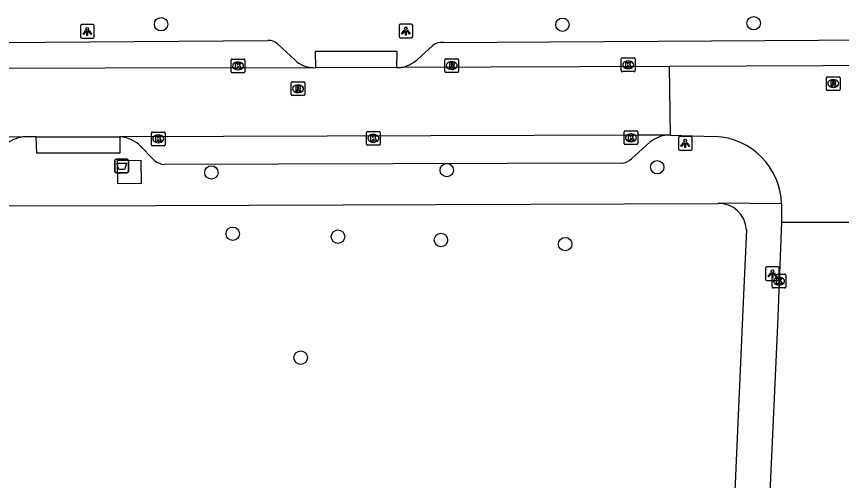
# Model space of a CAD drawing. Extents: x 160732 to 162105, y 387428 to 388479.
# Drawn here: x 161500.6 to 161560.7, y 388052 to 388085.8 of the extents above; entities that cross this region are included whole.
import ezdxf

# ---------------------------------------------------------------- set-up
doc = ezdxf.new("R2010")
doc.units = 0
for name, color, linetype in [('IMGEO_Afval_apart_plaats', 7, 'Continuous'), ('IMGEO_Boom', 7, 'Continuous'), ('IMGEO_Kolk', 7, 'Continuous'), ('IMGEO_Lichtpunt', 7, 'Continuous'), ('IMGEO_Rijbaan_lokaal_open', 7, 'Continuous'), ('IMGEO_Rioolput', 7, 'Continuous'), ('IMGEO_Voetpad_gesloten', 7, 'Continuous'), ('IMGEO_Voetpad_open', 7, 'Continuous')]:
    doc.layers.add(name, color=color, linetype=linetype)

msp = doc.modelspace()

# ---------------------------------------------------------------- linework, layer by layer
at = {"layer": 'IMGEO_Afval_apart_plaats'}
for p, q in [((161507.87, 388075.45), (161508.66, 388075.45)), ((161508.66, 388075.45), (161507.87, 388075.45)), ((161507.77, 388074.55), (161507.77, 388075.35)), ((161507.77, 388075.35), (161507.77, 388074.55)), ((161508.76, 388075.35), (161508.76, 388074.55)), ((161508.76, 388074.55), (161508.76, 388075.35)), ((161508.66, 388074.45), (161507.87, 388074.45)), ((161507.87, 388074.45), (161508.66, 388074.45))]:
    msp.add_line(p, q, dxfattribs=at)
msp.add_lwpolyline([(161507.913, 388075.164), (161508.617, 388075.164), (161508.468, 388074.694), (161508.062, 388074.694), (161507.913, 388075.164)], dxfattribs=at)
for centre, start, end in [((161507.87, 388075.35), 90, 180), ((161507.87, 388075.35), 90, 180), ((161508.66, 388075.35), 0, 90), ((161508.66, 388075.35), 360, 90), ((161507.87, 388074.55), 180, 270), ((161507.87, 388074.55), 180, 270), ((161508.66, 388074.55), 270, 0), ((161508.66, 388074.55), 270, 0)]:
    msp.add_arc(centre, 0.1, start, end, dxfattribs=at)
at = {"layer": 'IMGEO_Boom'}
for centre in [(161511.14, 388085.276), (161540.371, 388085.241), (161554.301, 388085.35), (161514.805, 388074.48), (161531.947, 388074.652), (161547.274, 388074.863), (161516.359, 388070.019), (161524.023, 388069.808), (161531.524, 388069.562), (161540.571, 388069.265), (161521.309, 388060.991)]:
    msp.add_circle(centre, 0.489, dxfattribs=at)
at = {"layer": 'IMGEO_Kolk'}
for p, q in [((161516.246, 388081.816), (161516.246, 388082.668)), ((161516.321, 388082.742), (161517.173, 388082.742)), ((161517.247, 388082.668), (161517.247, 388081.816)), ((161544.66, 388081.896), (161544.66, 388082.748)), ((161544.735, 388082.822), (161545.587, 388082.822)), ((161545.661, 388082.748), (161545.661, 388081.896)), ((161516.734, 388082.522), (161516.759, 388082.522)), ((161545.171, 388082.042), (161545.146, 388082.042)), ((161545.148, 388082.602), (161545.173, 388082.602)), ((161517.173, 388081.742), (161516.321, 388081.742)), ((161516.757, 388081.962), (161516.732, 388081.962)), ((161545.587, 388081.822), (161544.735, 388081.822)), ((161510.432, 388076.5), (161510.432, 388077.352)), ((161510.507, 388077.426), (161511.359, 388077.426)), ((161511.433, 388077.352), (161511.433, 388076.5)), ((161526.105, 388076.541), (161526.105, 388077.393)), ((161526.18, 388077.467), (161527.032, 388077.467)), ((161526.593, 388077.247), (161526.618, 388077.247)), ((161527.106, 388077.393), (161527.106, 388076.541)), ((161544.859, 388076.582), (161544.859, 388077.434)), ((161544.934, 388077.508), (161545.786, 388077.508)), ((161545.347, 388077.288), (161545.372, 388077.288)), ((161545.86, 388077.434), (161545.86, 388076.582)), ((161510.943, 388076.646), (161510.918, 388076.646)), ((161510.92, 388077.206), (161510.945, 388077.206)), ((161526.616, 388076.687), (161526.591, 388076.687)), ((161545.37, 388076.728), (161545.345, 388076.728)), ((161511.359, 388076.426), (161510.507, 388076.426)), ((161527.032, 388076.467), (161526.18, 388076.467)), ((161545.786, 388076.508), (161544.934, 388076.508)), ((161555.724, 388067.069), (161556.576, 388067.069)), ((161555.649, 388066.143), (161555.649, 388066.995)), ((161556.137, 388066.849), (161556.162, 388066.849)), ((161556.65, 388066.995), (161556.65, 388066.143)), ((161556.576, 388066.069), (161555.724, 388066.069)), ((161556.16, 388066.289), (161556.135, 388066.289))]:
    msp.add_line(p, q, dxfattribs=at)
for points in [[(161516.246, 388081.816), (161516.246, 388082.668)], [(161516.321, 388082.742), (161517.173, 388082.742)], [(161517.247, 388082.668), (161517.247, 388081.816)], [(161544.66, 388081.896), (161544.66, 388082.748)], [(161544.735, 388082.822), (161545.587, 388082.822)], [(161545.661, 388082.748), (161545.661, 388081.896)], [(161516.567, 388082.442), (161516.69, 388082.442), (161516.69, 388082.291), (161516.82, 388082.442), (161516.984, 388082.442), (161516.838, 388082.291), (161516.991, 388082.042), (161516.839, 388082.042), (161516.754, 388082.206), (161516.69, 388082.139), (161516.69, 388082.042), (161516.567, 388082.042), (161516.567, 388082.442)], [(161544.981, 388082.522), (161545.104, 388082.522), (161545.104, 388082.371), (161545.234, 388082.522), (161545.398, 388082.522), (161545.252, 388082.371), (161545.405, 388082.122), (161545.253, 388082.122), (161545.168, 388082.286), (161545.104, 388082.219), (161545.104, 388082.122), (161544.981, 388082.122), (161544.981, 388082.522)], [(161517.173, 388081.742), (161516.321, 388081.742)], [(161545.587, 388081.822), (161544.735, 388081.822)], [(161510.432, 388076.5), (161510.432, 388077.352)], [(161510.507, 388077.426), (161511.359, 388077.426)], [(161511.433, 388077.352), (161511.433, 388076.5)], [(161526.105, 388076.541), (161526.105, 388077.393)], [(161526.18, 388077.467), (161527.032, 388077.467)], [(161527.106, 388077.393), (161527.106, 388076.541)], [(161544.859, 388076.582), (161544.859, 388077.434)], [(161544.934, 388077.508), (161545.786, 388077.508)], [(161545.86, 388077.434), (161545.86, 388076.582)], [(161510.753, 388077.126), (161510.876, 388077.126), (161510.876, 388076.975), (161511.006, 388077.126), (161511.17, 388077.126), (161511.024, 388076.975), (161511.177, 388076.726), (161511.025, 388076.726), (161510.94, 388076.89), (161510.876, 388076.823), (161510.876, 388076.726), (161510.753, 388076.726), (161510.753, 388077.126)], [(161526.426, 388077.167), (161526.549, 388077.167), (161526.549, 388077.016), (161526.679, 388077.167), (161526.843, 388077.167), (161526.697, 388077.016), (161526.85, 388076.767), (161526.698, 388076.767), (161526.613, 388076.931), (161526.549, 388076.864), (161526.549, 388076.767), (161526.426, 388076.767), (161526.426, 388077.167)], [(161545.18, 388077.208), (161545.303, 388077.208), (161545.303, 388077.057), (161545.433, 388077.208), (161545.597, 388077.208), (161545.451, 388077.057), (161545.604, 388076.808), (161545.452, 388076.808), (161545.367, 388076.972), (161545.303, 388076.905), (161545.303, 388076.808), (161545.18, 388076.808), (161545.18, 388077.208)], [(161511.359, 388076.426), (161510.507, 388076.426)], [(161527.032, 388076.467), (161526.18, 388076.467)], [(161545.786, 388076.508), (161544.934, 388076.508)], [(161555.724, 388067.069), (161556.576, 388067.069)], [(161555.649, 388066.143), (161555.649, 388066.995)], [(161555.97, 388066.769), (161556.093, 388066.769), (161556.093, 388066.618), (161556.223, 388066.769), (161556.387, 388066.769), (161556.241, 388066.618), (161556.394, 388066.369), (161556.242, 388066.369), (161556.157, 388066.533), (161556.093, 388066.466), (161556.093, 388066.369), (161555.97, 388066.369), (161555.97, 388066.769)], [(161556.65, 388066.995), (161556.65, 388066.143)], [(161556.576, 388066.069), (161555.724, 388066.069)]]:
    msp.add_lwpolyline(points, dxfattribs=at)
for centre, start, end in [((161516.323, 388082.666), 91.55205, 178.44795), ((161516.323, 388082.666), 91.55205, 178.44795), ((161517.171, 388082.666), 1.55205, 88.44795), ((161517.171, 388082.666), 1.55205, 88.44795), ((161544.737, 388082.746), 91.55205, 178.44795), ((161544.737, 388082.746), 91.55205, 178.44795), ((161545.585, 388082.746), 1.55205, 88.44795), ((161545.585, 388082.746), 1.55205, 88.44795), ((161516.323, 388081.818), 181.55205, 268.44795), ((161516.323, 388081.818), 181.55205, 268.44795), ((161517.171, 388081.818), 271.55205, 358.44795), ((161517.171, 388081.818), 271.55205, 358.44795), ((161544.737, 388081.898), 181.55205, 268.44795), ((161544.737, 388081.898), 181.55205, 268.44795), ((161545.585, 388081.898), 271.55205, 358.44795), ((161545.585, 388081.898), 271.55205, 358.44795), ((161510.509, 388077.35), 91.55205, 178.44795), ((161510.509, 388077.35), 91.55205, 178.44795), ((161511.357, 388077.35), 1.55205, 88.44795), ((161511.357, 388077.35), 1.55205, 88.44795), ((161526.182, 388077.391), 91.55205, 178.44795), ((161526.182, 388077.391), 91.55205, 178.44795), ((161527.03, 388077.391), 1.55205, 88.44795), ((161527.03, 388077.391), 1.55205, 88.44795), ((161544.936, 388077.432), 91.55205, 178.44795), ((161544.936, 388077.432), 91.55205, 178.44795), ((161545.784, 388077.432), 1.55205, 88.44795), ((161545.784, 388077.432), 1.55205, 88.44795), ((161510.509, 388076.502), 181.55205, 268.44795), ((161510.509, 388076.502), 181.55205, 268.44795), ((161511.357, 388076.502), 271.55205, 358.44795), ((161511.357, 388076.502), 271.55205, 358.44795), ((161526.182, 388076.543), 181.55205, 268.44795), ((161526.182, 388076.543), 181.55205, 268.44795), ((161527.03, 388076.543), 271.55205, 358.44795), ((161527.03, 388076.543), 271.55205, 358.44795), ((161544.936, 388076.584), 181.55205, 268.44795), ((161544.936, 388076.584), 181.55205, 268.44795), ((161545.784, 388076.584), 271.55205, 358.44795), ((161545.784, 388076.584), 271.55205, 358.44795), ((161555.726, 388066.993), 91.55205, 178.44795), ((161555.726, 388066.993), 91.55205, 178.44795), ((161556.574, 388066.993), 1.55205, 88.44795), ((161556.574, 388066.993), 1.55205, 88.44795), ((161555.726, 388066.145), 181.55205, 268.44795), ((161555.726, 388066.145), 181.55205, 268.44795), ((161556.574, 388066.145), 271.55205, 358.44795), ((161556.574, 388066.145), 271.55205, 358.44795)]:
    msp.add_arc(centre, 0.0765, start, end, dxfattribs=at)
for centre, major_axis, ratio, start_param, end_param in [((161516.733, 388082.242), (-0.387, 0.002), 0.722429, 4.712389, 7.853982), ((161516.758, 388082.242), (-0.39, 0.002), 0.717154, 1.570796, 4.712389), ((161545.147, 388082.322), (-0.387, 0.002), 0.722429, 4.712389, 7.853982), ((161545.172, 388082.322), (-0.39, 0.002), 0.717154, 1.570796, 4.712389), ((161526.592, 388076.967), (-0.387, 0.002), 0.722429, 4.712389, 7.853982), ((161526.617, 388076.967), (-0.39, 0.002), 0.717154, 1.570796, 4.712389), ((161545.346, 388077.008), (-0.387, 0.002), 0.722429, 4.712389, 7.853982), ((161545.371, 388077.008), (-0.39, 0.002), 0.717154, 1.570796, 4.712389), ((161510.919, 388076.926), (-0.387, 0.002), 0.722429, 4.712389, 7.853982), ((161510.944, 388076.926), (-0.39, 0.002), 0.717154, 1.570796, 4.712389), ((161556.136, 388066.569), (-0.387, 0.002), 0.722429, 4.712389, 7.853982), ((161556.161, 388066.569), (-0.39, 0.002), 0.717154, 1.570796, 4.712389)]:
    msp.add_ellipse(centre, major_axis=major_axis, ratio=ratio, start_param=start_param, end_param=end_param, dxfattribs=at)
at = {"layer": 'IMGEO_Lichtpunt'}
for p, q in [((161505.269, 388085.152), (161505.269, 388084.345)), ((161505.269, 388085.152), (161505.269, 388084.345)), ((161506.171, 388085.247), (161505.363, 388085.247)), ((161506.171, 388085.247), (161505.363, 388085.247)), ((161506.265, 388084.345), (161506.265, 388085.152)), ((161506.265, 388084.345), (161506.265, 388085.152)), ((161528.47, 388085.182), (161528.47, 388084.375)), ((161528.47, 388085.182), (161528.47, 388084.375)), ((161529.372, 388085.277), (161528.564, 388085.277)), ((161529.372, 388085.277), (161528.564, 388085.277)), ((161529.466, 388084.375), (161529.466, 388085.182)), ((161529.466, 388084.375), (161529.466, 388085.182)), ((161505.363, 388084.251), (161506.171, 388084.251)), ((161505.363, 388084.251), (161506.171, 388084.251)), ((161528.564, 388084.281), (161529.372, 388084.281)), ((161528.564, 388084.281), (161529.372, 388084.281)), ((161548.82, 388077.003), (161548.82, 388076.196)), ((161548.82, 388077.003), (161548.82, 388076.196)), ((161549.722, 388077.098), (161548.914, 388077.098)), ((161549.722, 388077.098), (161548.914, 388077.098)), ((161549.816, 388076.196), (161549.816, 388077.003)), ((161549.816, 388076.196), (161549.816, 388077.003)), ((161548.914, 388076.102), (161549.722, 388076.102)), ((161548.914, 388076.102), (161549.722, 388076.102)), ((161555.164, 388067.504), (161555.164, 388066.697)), ((161555.164, 388067.504), (161555.164, 388066.697)), ((161556.066, 388067.599), (161555.258, 388067.599)), ((161556.066, 388067.599), (161555.258, 388067.599)), ((161556.16, 388066.697), (161556.16, 388067.504)), ((161556.16, 388066.697), (161556.16, 388067.504)), ((161555.258, 388066.603), (161556.066, 388066.603)), ((161555.258, 388066.603), (161556.066, 388066.603))]:
    msp.add_line(p, q, dxfattribs=at)
for points in [[(161505.643, 388084.816), (161505.682, 388084.788), (161505.494, 388084.526), (161505.456, 388084.553), (161505.643, 388084.816)], [(161505.745, 388084.768), (161505.792, 388084.768), (161505.792, 388084.446), (161505.745, 388084.446), (161505.745, 388084.768)], [(161505.855, 388084.788), (161505.893, 388084.815), (161506.08, 388084.553), (161506.041, 388084.525), (161505.855, 388084.788)], [(161528.844, 388084.846), (161528.883, 388084.818), (161528.695, 388084.556), (161528.657, 388084.583), (161528.844, 388084.846)], [(161528.946, 388084.798), (161528.993, 388084.798), (161528.993, 388084.476), (161528.946, 388084.476), (161528.946, 388084.798)], [(161529.056, 388084.818), (161529.094, 388084.845), (161529.281, 388084.583), (161529.242, 388084.555), (161529.056, 388084.818)], [(161549.194, 388076.667), (161549.233, 388076.639), (161549.045, 388076.377), (161549.007, 388076.404), (161549.194, 388076.667)], [(161549.406, 388076.639), (161549.444, 388076.666), (161549.631, 388076.404), (161549.592, 388076.376), (161549.406, 388076.639)], [(161549.296, 388076.619), (161549.343, 388076.619), (161549.343, 388076.297), (161549.296, 388076.297), (161549.296, 388076.619)], [(161555.538, 388067.168), (161555.577, 388067.14), (161555.389, 388066.878), (161555.351, 388066.905), (161555.538, 388067.168)], [(161555.64, 388067.12), (161555.687, 388067.12), (161555.687, 388066.798), (161555.64, 388066.798), (161555.64, 388067.12)], [(161555.75, 388067.14), (161555.788, 388067.167), (161555.975, 388066.905), (161555.936, 388066.877), (161555.75, 388067.14)]]:
    msp.add_lwpolyline(points, dxfattribs=at)
for centre in [(161505.768, 388084.95), (161528.969, 388084.98), (161549.319, 388076.801), (161555.663, 388067.302)]:
    msp.add_circle(centre, 0.0994, dxfattribs=at)
for centre, start, end in [((161505.363, 388085.152), 90, 180), ((161505.363, 388085.152), 90, 180), ((161506.171, 388085.152), 0, 90), ((161506.171, 388085.152), 0, 90), ((161528.564, 388085.182), 90, 180), ((161528.564, 388085.182), 90, 180), ((161529.372, 388085.182), 0, 90), ((161529.372, 388085.182), 0, 90), ((161505.363, 388084.345), 180, 270), ((161505.363, 388084.345), 180, 270), ((161506.171, 388084.345), 270, 0), ((161506.171, 388084.345), 270, 360), ((161528.564, 388084.375), 180, 270), ((161528.564, 388084.375), 180, 270), ((161529.372, 388084.375), 270, 0), ((161529.372, 388084.375), 270, 360), ((161548.914, 388077.003), 90, 180), ((161548.914, 388077.003), 90, 180), ((161549.722, 388077.003), 0, 90), ((161549.722, 388077.003), 0, 90), ((161548.914, 388076.196), 180, 270), ((161548.914, 388076.196), 180, 270), ((161549.722, 388076.196), 270, 0), ((161549.722, 388076.196), 270, 360), ((161555.258, 388067.504), 90, 180), ((161555.258, 388067.504), 90, 180), ((161556.066, 388067.504), 0, 90), ((161556.066, 388067.504), 0, 90), ((161555.258, 388066.697), 180, 270), ((161555.258, 388066.697), 180, 270), ((161556.066, 388066.697), 270, 0), ((161556.066, 388066.697), 270, 360)]:
    msp.add_arc(centre, 0.0946, start, end, dxfattribs=at)
at = {"layer": 'IMGEO_Rijbaan_lokaal_open'}
for points in [[(161461.622, 388082.024), (161522.194, 388082.123)], [(161522.194, 388082.123), (161522.41, 388082.112)], [(161528.293, 388082.113), (161522.41, 388082.112)], [(161528.293, 388082.113), (161528.626, 388082.121)], [(161548.147, 388082.186), (161528.626, 388082.121)], [(161570.578, 388082.304), (161548.147, 388082.186)], [(161548.147, 388082.186), (161548.218, 388077.198)], [(161501.095, 388077.066), (161440.604, 388077.052)], [(161502.056, 388077.082), (161501.095, 388077.066)], [(161502.056, 388077.082), (161507.501, 388077.067), (161508.128, 388077.065)], [(161548.006, 388077.199), (161545.877, 388077.192), (161508.128, 388077.065)], [(161548.218, 388077.198), (161548.006, 388077.199)], [(161548.218, 388077.198), (161551.486, 388077.104)], [(161556.332, 388072.194), (161556.319, 388070.852)], [(161556.319, 388070.852), (161556.024, 388063.362), (161555.002, 388040.553)], [(161556.319, 388070.852), (161563.35, 388070.862)]]:
    msp.add_lwpolyline(points, dxfattribs=at)
msp.add_arc((161551.26, 388072.035), 5.074, 1.79681, 87.45147, dxfattribs=at)
at = {"layer": 'IMGEO_Rioolput'}
for p, q in [((161531.806, 388081.836), (161531.806, 388082.688)), ((161531.881, 388082.762), (161532.733, 388082.762)), ((161532.807, 388082.688), (161532.807, 388081.836)), ((161532.294, 388082.542), (161532.319, 388082.542)), ((161532.733, 388081.762), (161531.881, 388081.762)), ((161532.317, 388081.982), (161532.292, 388081.982)), ((161559.667, 388081.453), (161560.519, 388081.453)), ((161520.613, 388080.152), (161520.613, 388081.004)), ((161520.688, 388081.078), (161521.54, 388081.078)), ((161521.101, 388080.858), (161521.126, 388080.858)), ((161521.614, 388081.004), (161521.614, 388080.152)), ((161559.592, 388080.527), (161559.592, 388081.379)), ((161560.08, 388081.233), (161560.105, 388081.233)), ((161560.593, 388081.379), (161560.593, 388080.527)), ((161521.124, 388080.298), (161521.099, 388080.298)), ((161560.519, 388080.453), (161559.667, 388080.453)), ((161560.103, 388080.673), (161560.078, 388080.673)), ((161521.54, 388080.078), (161520.688, 388080.078))]:
    msp.add_line(p, q, dxfattribs=at)
for points in [[(161531.806, 388081.836), (161531.806, 388082.688)], [(161531.881, 388082.762), (161532.733, 388082.762)], [(161532.807, 388082.688), (161532.807, 388081.836)], [(161532.395, 388082.46), (161532.143, 388082.462), (161532.143, 388082.062)], [(161532.143, 388082.062), (161532.267, 388082.062), (161532.267, 388082.224), (161532.278, 388082.224)], [(161532.321, 388082.381), (161532.267, 388082.381), (161532.267, 388082.3)], [(161532.267, 388082.3), (161532.319, 388082.3)], [(161532.325, 388082.195), (161532.396, 388082.062), (161532.536, 388082.062), (161532.471, 388082.188)], [(161532.733, 388081.762), (161531.881, 388081.762)], [(161559.667, 388081.453), (161560.519, 388081.453)], [(161520.613, 388080.152), (161520.613, 388081.004)], [(161520.688, 388081.078), (161521.54, 388081.078)], [(161521.614, 388081.004), (161521.614, 388080.152)], [(161559.592, 388080.527), (161559.592, 388081.379)], [(161560.181, 388081.151), (161559.929, 388081.153), (161559.929, 388080.753)], [(161559.929, 388080.753), (161560.053, 388080.753), (161560.053, 388080.915), (161560.064, 388080.915)], [(161560.107, 388081.072), (161560.053, 388081.072), (161560.053, 388080.991)], [(161560.053, 388080.991), (161560.105, 388080.991)], [(161560.111, 388080.886), (161560.182, 388080.753), (161560.322, 388080.753), (161560.257, 388080.879)], [(161560.593, 388081.379), (161560.593, 388080.527)], [(161521.202, 388080.776), (161520.95, 388080.778), (161520.95, 388080.378)], [(161520.95, 388080.378), (161521.074, 388080.378), (161521.074, 388080.54), (161521.085, 388080.54)], [(161521.128, 388080.697), (161521.074, 388080.697), (161521.074, 388080.616)], [(161521.074, 388080.616), (161521.126, 388080.616)], [(161521.132, 388080.511), (161521.203, 388080.378), (161521.343, 388080.378), (161521.278, 388080.504)], [(161560.519, 388080.453), (161559.667, 388080.453)], [(161521.54, 388080.078), (161520.688, 388080.078)]]:
    msp.add_lwpolyline(points, dxfattribs=at)
for centre, radius, start, end in [((161531.883, 388082.686), 0.0765, 91.55205, 178.44795), ((161531.883, 388082.686), 0.0765, 91.55205, 178.44795), ((161532.731, 388082.686), 0.0765, 1.55205, 88.44795), ((161532.731, 388082.686), 0.0765, 1.55205, 88.44795), ((161532.277, 388082.171), 0.0533, 26.02933, 88.69889), ((161532.303, 388082.489), 0.19, 274.7715, 282.96867), ((161532.327, 388082.285), 0.0964, 77.00612, 93.18647), ((161532.341, 388082.342), 0.0378, 276.66336, 79.67722), ((161532.394, 388082.35), 0.109, 350.36119, 89.41601), ((161532.392, 388082.35), 0.112, 277.58423, 350.98172), ((161532.376, 388082.135), 0.108, 29.51342, 73.79051), ((161531.883, 388081.838), 0.0765, 181.55205, 268.44795), ((161531.883, 388081.838), 0.0765, 181.55205, 268.44795), ((161532.731, 388081.838), 0.0765, 271.55205, 358.44795), ((161532.731, 388081.838), 0.0765, 271.55205, 358.44795), ((161559.669, 388081.377), 0.0765, 91.55205, 178.44795), ((161559.669, 388081.377), 0.0765, 91.55205, 178.44795), ((161560.517, 388081.377), 0.0765, 1.55205, 88.44795), ((161560.517, 388081.377), 0.0765, 1.55205, 88.44795), ((161520.69, 388081.002), 0.0765, 91.55205, 178.44795), ((161520.69, 388081.002), 0.0765, 91.55205, 178.44795), ((161521.538, 388081.002), 0.0765, 1.55205, 88.44795), ((161521.538, 388081.002), 0.0765, 1.55205, 88.44795), ((161560.063, 388080.862), 0.0533, 26.02933, 88.69889), ((161560.089, 388081.18), 0.19, 274.7715, 282.96867), ((161560.113, 388080.976), 0.0964, 77.00612, 93.18647), ((161560.127, 388081.033), 0.0378, 276.66336, 79.67722), ((161560.18, 388081.041), 0.109, 350.36119, 89.41601), ((161560.178, 388081.041), 0.112, 277.58423, 350.98172), ((161560.162, 388080.826), 0.108, 29.51342, 73.79051), ((161521.084, 388080.487), 0.0533, 26.02933, 88.69889), ((161521.11, 388080.805), 0.19, 274.7715, 282.96867), ((161521.134, 388080.601), 0.0964, 77.00612, 93.18647), ((161521.148, 388080.658), 0.0378, 276.66336, 79.67722), ((161521.201, 388080.666), 0.109, 350.36119, 89.41601), ((161521.199, 388080.666), 0.112, 277.58423, 350.98172), ((161521.183, 388080.451), 0.108, 29.51342, 73.79051), ((161559.669, 388080.529), 0.0765, 181.55205, 268.44795), ((161559.669, 388080.529), 0.0765, 181.55205, 268.44795), ((161560.517, 388080.529), 0.0765, 271.55205, 358.44795), ((161560.517, 388080.529), 0.0765, 271.55205, 358.44795), ((161520.69, 388080.154), 0.0765, 181.55205, 268.44795), ((161520.69, 388080.154), 0.0765, 181.55205, 268.44795), ((161521.538, 388080.154), 0.0765, 271.55205, 358.44795), ((161521.538, 388080.154), 0.0765, 271.55205, 358.44795)]:
    msp.add_arc(centre, radius, start, end, dxfattribs=at)
for centre, major_axis, ratio, start_param, end_param in [((161532.293, 388082.262), (-0.387, 0.002), 0.722429, 4.712389, 7.853982), ((161532.318, 388082.262), (-0.39, 0.002), 0.717154, 1.570796, 4.712389), ((161521.1, 388080.578), (-0.387, 0.002), 0.722429, 4.712389, 7.853982), ((161521.125, 388080.578), (-0.39, 0.002), 0.717154, 1.570796, 4.712389), ((161560.079, 388080.953), (-0.387, 0.002), 0.722429, 4.712389, 7.853982), ((161560.104, 388080.953), (-0.39, 0.002), 0.717154, 1.570796, 4.712389)]:
    msp.add_ellipse(centre, major_axis=major_axis, ratio=ratio, start_param=start_param, end_param=end_param, dxfattribs=at)
at = {"layer": 'IMGEO_Voetpad_gesloten'}
msp.add_lwpolyline([(161507.963, 388075.358), (161509.655, 388075.382), (161509.679, 388073.684), (161507.987, 388073.66), (161507.963, 388075.358)], dxfattribs=at)
at = {"layer": 'IMGEO_Voetpad_open'}
for points in [[(161464.738, 388084.015), (161472.584, 388084.028), (161486.467, 388083.858), (161518.905, 388084.1)], [(161531.698, 388083.95), (161559.027, 388084.104), (161589.812, 388084.163)], [(161519.653, 388083.829), (161520.899, 388082.654)], [(161522.41, 388082.112), (161522.398, 388083.313), (161528.316, 388083.305), (161528.293, 388082.113)], [(161529.786, 388082.687), (161530.924, 388083.738)], [(161508.128, 388077.065), (161508.14, 388075.89), (161502.093, 388075.892), (161502.056, 388077.082)], [(161546.735, 388076.696), (161545.394, 388075.465)], [(161510.668, 388075.355), (161509.516, 388076.509)], [(161544.669, 388075.146), (161511.376, 388075.054)], [(161436.841, 388072.263), (161453.815, 388072.021), (161510.745, 388072.084), (161551.69, 388072.226)], [(161556.332, 388072.194), (161551.785, 388072.238), (161551.69, 388072.226)], [(161553.771, 388070.301), (161553.52, 388064.498), (161551.628, 388021.563)]]:
    msp.add_lwpolyline(points, dxfattribs=at)
for centre, radius, start, end in [((161518.922, 388082.979), 1.121, 49.30929, 90.85986), ((161531.575, 388082.881), 1.076, 83.42142, 127.21406), ((161522.23, 388084.055), 1.932, 226.46832, 268.94063), ((161528.102, 388084.667), 2.599, 281.63269, 310.38568), ((161501.43, 388074.505), 2.582, 97.44605, 129.84914), ((161508.062, 388074.889), 2.177, 48.08437, 88.25588), ((161548.267, 388074.682), 2.53, 95.91985, 127.26265), ((161544.567, 388076.362), 1.22, 274.81282, 312.68617), ((161511.537, 388076.415), 1.371, 230.6695, 263.2658), ((161551.754, 388070.207), 2.02, 2.65401, 91.80611)]:
    msp.add_arc(centre, radius, start, end, dxfattribs=at)

doc.saveas('drawing.dxf')
